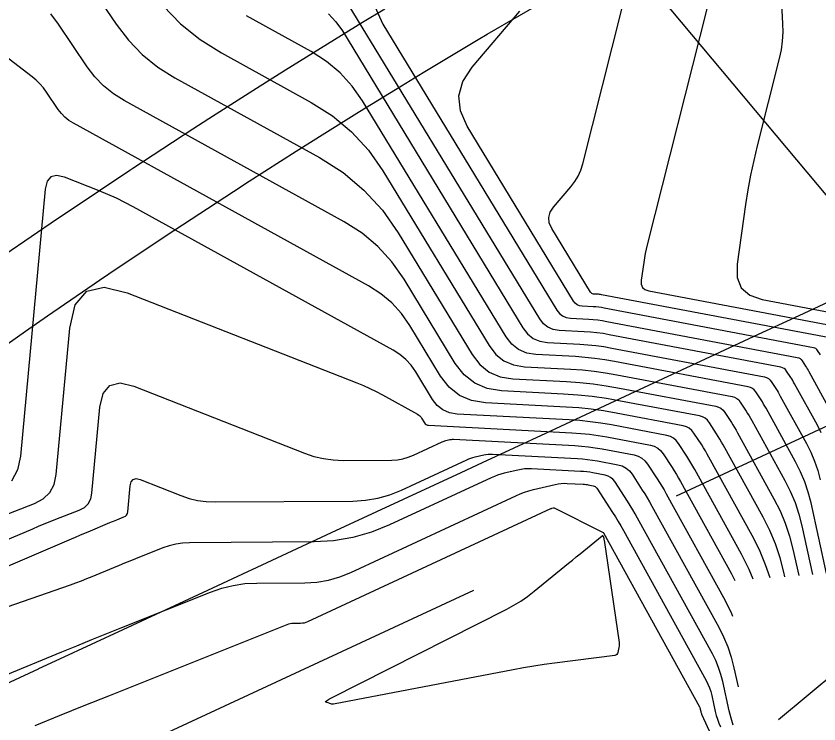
# Model space of a CAD drawing. Extents: x 1354696 to 1366163, y 660729 to 670380.
# Drawn here: x 1361312.89 to 1361355.99, y 664723.95 to 664761.92 of the extents above; entities that cross this region are included whole.
import ezdxf

# ---------------------------------------------------------------- set-up
doc = ezdxf.new("R2010")
doc.units = 0
for name, color, linetype in [('R_Contours', 7, 'Continuous'), ('R_Detour', 7, 'Continuous'), ('R_Erosion', 7, 'Continuous'), ('R_Fin Surface', 7, 'Continuous'), ('R_Horz Alg', 7, 'Continuous'), ('R_Water', 7, 'Continuous')]:
    doc.layers.add(name, color=color, linetype=linetype)

msp = doc.modelspace()

# ---------------------------------------------------------------- linework, layer by layer
at = {"layer": 'R_Contours'}
for points in [[(1361356.571, 664744.651), (1361344.322, 664746.971), (1361344.268, 664746.98), (1361344.214, 664746.988), (1361344.16, 664746.993), (1361344.106, 664746.997), (1361343.889, 664747.008), (1361343.838, 664747.017), (1361343.794, 664747.036), (1361343.756, 664747.066), (1361343.724, 664747.107), (1361341.647, 664750.52), (1361341.513, 664750.821), (1361341.484, 664751.113), (1361341.56, 664751.397), (1361341.739, 664751.673), (1361342.667, 664752.76), (1361342.88, 664753.04), (1361343.058, 664753.34), (1361343.2, 664753.658), (1361343.305, 664753.995), (1361346.466, 664766.497)], [(1361315.801, 664765.114), (1361318.262, 664761.481), (1361318.921, 664760.62), (1361319.666, 664759.854), (1361320.497, 664759.183), (1361321.415, 664758.606), (1361329.184, 664754.326), (1361330.441, 664753.526), (1361331.564, 664752.586), (1361332.551, 664751.505), (1361333.405, 664750.284), (1361337.373, 664743.764), (1361337.79, 664743.221), (1361338.293, 664742.823), (1361338.883, 664742.57), (1361339.558, 664742.46), (1361342.431, 664742.311), (1361343.148, 664742.261), (1361343.862, 664742.187), (1361344.573, 664742.09), (1361345.281, 664741.968), (1361350.446, 664740.99), (1361350.595, 664740.947), (1361350.726, 664740.878), (1361350.84, 664740.782), (1361350.936, 664740.661), (1361351.285, 664740.122), (1361351.371, 664739.986), (1361351.455, 664739.849), (1361351.536, 664739.711), (1361351.615, 664739.571), (1361353.57, 664736.025), (1361353.898, 664735.377), (1361354.176, 664734.712), (1361354.406, 664734.028), (1361354.587, 664733.326), (1361354.899, 664731.906)], [(1361356.106, 664739.569), (1361355.901, 664739.974), (1361354.677, 664742.194), (1361354.628, 664742.282), (1361354.577, 664742.368), (1361354.525, 664742.454), (1361354.471, 664742.539), (1361354.252, 664742.876), (1361354.192, 664742.952), (1361354.121, 664743.012), (1361354.039, 664743.055), (1361353.946, 664743.082), (1361344.733, 664744.827), (1361344.399, 664744.884), (1361344.063, 664744.931), (1361343.727, 664744.965), (1361343.388, 664744.989), (1361342.033, 664745.059), (1361341.714, 664745.111), (1361341.436, 664745.231), (1361341.199, 664745.418), (1361341.002, 664745.674), (1361329.318, 664764.872)], [(1361353.905, 664763.967), (1361354.038, 664761.528), (1361354.046, 664761.053), (1361354.018, 664760.58), (1361353.955, 664760.111), (1361353.856, 664759.646), (1361352.671, 664754.962), (1361352.484, 664754.179), (1361352.318, 664753.391), (1361352.173, 664752.599), (1361352.048, 664751.803), (1361351.591, 664748.611), (1361351.59, 664747.894), (1361351.816, 664747.339), (1361352.268, 664746.946), (1361352.947, 664746.715), (1361358.321, 664745.697)], [(1361353.361, 664731.785), (1361353.124, 664732.491), (1361352.793, 664733.281), (1361352.405, 664734.05), (1361350.084, 664738.259), (1361349.99, 664738.426), (1361349.894, 664738.59), (1361349.794, 664738.752), (1361349.692, 664738.913), (1361349.277, 664739.553), (1361349.163, 664739.697), (1361349.028, 664739.811), (1361348.872, 664739.893), (1361348.696, 664739.944), (1361345.094, 664740.626), (1361344.43, 664740.74), (1361343.763, 664740.832), (1361343.093, 664740.901), (1361342.421, 664740.947), (1361338.089, 664741.173), (1361337.344, 664741.293), (1361336.694, 664741.573), (1361336.139, 664742.012), (1361335.679, 664742.61), (1361334.03, 664745.321), (1361333.582, 664745.962), (1361333.064, 664746.529), (1361332.475, 664747.022), (1361331.815, 664747.442), (1361315.963, 664756.174), (1361315.727, 664756.322), (1361315.514, 664756.495), (1361315.323, 664756.691), (1361315.154, 664756.912), (1361314.522, 664757.845), (1361314.356, 664758.07), (1361314.173, 664758.28), (1361313.975, 664758.475), (1361313.76, 664758.654), (1361307.771, 664763.259)], [(1361331.974, 664762.843), (1361332.574, 664761.491), (1361341.91, 664746.152), (1361342.051, 664745.968), (1361342.222, 664745.832), (1361342.422, 664745.746), (1361342.652, 664745.709), (1361343.628, 664745.658), (1361343.871, 664745.641), (1361344.114, 664745.616), (1361344.355, 664745.583), (1361344.596, 664745.542), (1361354.821, 664743.605), (1361354.9, 664743.582), (1361354.97, 664743.545), (1361355.03, 664743.495), (1361355.082, 664743.43), (1361355.268, 664743.143), (1361355.313, 664743.071), (1361355.358, 664742.998), (1361355.401, 664742.924), (1361355.443, 664742.85), (1361356.484, 664740.962)], [(1361320.787, 664762.472), (1361321.722, 664761.512), (1361322.764, 664760.669), (1361323.915, 664759.946), (1361328.736, 664757.291), (1361329.88, 664756.563), (1361330.902, 664755.707), (1361331.801, 664754.723), (1361332.577, 664753.612), (1361338.281, 664744.241), (1361338.642, 664743.771), (1361339.079, 664743.425), (1361339.59, 664743.205), (1361340.177, 664743.11), (1361342.67, 664742.98), (1361343.293, 664742.937), (1361343.912, 664742.873), (1361344.529, 664742.788), (1361345.144, 664742.683), (1361351.321, 664741.513), (1361351.456, 664741.474), (1361351.575, 664741.411), (1361351.678, 664741.325), (1361351.765, 664741.214), (1361352.082, 664740.726), (1361352.16, 664740.603), (1361352.235, 664740.479), (1361352.309, 664740.354), (1361352.38, 664740.227), (1361354.153, 664737.012), (1361354.45, 664736.425), (1361354.702, 664735.822), (1361354.911, 664735.202), (1361355.075, 664734.566), (1361355.647, 664731.964)], [(1361350.003, 664762.446), (1361346.768, 664749.652), (1361346.712, 664749.417), (1361346.662, 664749.181), (1361346.619, 664748.944), (1361346.581, 664748.705), (1361346.444, 664747.749), (1361346.444, 664747.534), (1361346.512, 664747.368), (1361346.647, 664747.25), (1361346.851, 664747.181), (1361357.446, 664745.174)], [(1361354.152, 664731.847), (1361354.099, 664732.086), (1361353.901, 664732.854), (1361353.65, 664733.602), (1361353.346, 664734.329), (1361352.988, 664735.037), (1361350.849, 664738.915), (1361350.763, 664739.068), (1361350.674, 664739.22), (1361350.583, 664739.369), (1361350.489, 664739.517), (1361350.107, 664740.107), (1361350.002, 664740.24), (1361349.877, 664740.344), (1361349.734, 664740.42), (1361349.571, 664740.467), (1361345.342, 664741.268), (1361344.579, 664741.399), (1361343.812, 664741.504), (1361343.042, 664741.584), (1361342.269, 664741.637), (1361338.939, 664741.81), (1361338.175, 664741.934), (1361337.508, 664742.222), (1361336.938, 664742.672), (1361336.466, 664743.286), (1361333.717, 664747.803), (1361333.067, 664748.734), (1361332.314, 664749.557), (1361331.458, 664750.274), (1361330.5, 664750.884), (1361318.689, 664757.39), (1361318.112, 664757.752), (1361317.59, 664758.174), (1361317.122, 664758.656), (1361316.708, 664759.197), (1361315.161, 664761.48), (1361314.755, 664762.032)], [(1361356.394, 664732.022), (1361355.562, 664735.805), (1361355.415, 664736.376), (1361355.228, 664736.932), (1361355.002, 664737.473), (1361354.736, 664737.999), (1361353.146, 664740.883), (1361353.082, 664740.996), (1361353.016, 664741.109), (1361352.948, 664741.22), (1361352.878, 664741.33), (1361352.594, 664741.768), (1361352.516, 664741.867), (1361352.423, 664741.945), (1361352.317, 664742.001), (1361352.196, 664742.036), (1361345.007, 664743.398), (1361344.486, 664743.487), (1361343.963, 664743.559), (1361343.437, 664743.613), (1361342.91, 664743.65), (1361340.795, 664743.76), (1361340.298, 664743.84), (1361339.865, 664744.027), (1361339.495, 664744.32), (1361339.188, 664744.719), (1361331.491, 664757.365), (1361330.932, 664758.166), (1361330.284, 664758.874), (1361329.548, 664759.49), (1361328.725, 664760.015), (1361325.253, 664761.927)], [(1361329.667, 664762.041), (1361330.062, 664761.608), (1361330.404, 664761.119), (1361340.095, 664745.197), (1361340.347, 664744.869), (1361340.651, 664744.629), (1361341.006, 664744.476), (1361341.414, 664744.409), (1361343.149, 664744.319), (1361343.582, 664744.289), (1361344.013, 664744.245), (1361344.442, 664744.186), (1361344.87, 664744.112), (1361353.071, 664742.559), (1361353.178, 664742.528), (1361353.272, 664742.478), (1361353.354, 664742.41), (1361353.423, 664742.322), (1361353.675, 664741.934), (1361353.736, 664741.837), (1361353.797, 664741.739), (1361353.855, 664741.639), (1361353.912, 664741.538), (1361355.319, 664738.987), (1361355.554, 664738.521), (1361355.755, 664738.043), (1361355.92, 664737.551), (1361356.05, 664737.045)], [(1361356.064, 664743.747), (1361355.911, 664743.984), (1361355.869, 664744.037), (1361355.819, 664744.079), (1361355.761, 664744.109), (1361355.696, 664744.128), (1361344.459, 664746.257), (1361344.312, 664746.282), (1361344.164, 664746.302), (1361344.016, 664746.317), (1361343.867, 664746.328), (1361343.27, 664746.359), (1361343.13, 664746.381), (1361343.008, 664746.434), (1361342.903, 664746.517), (1361342.817, 664746.629), (1361337.11, 664756.005), (1361336.744, 664756.832), (1361336.664, 664757.635), (1361336.871, 664758.416), (1361337.364, 664759.174), (1361339.933, 664762.183)], [(1361352.458, 664731.715), (1361352.241, 664732.233), (1361351.822, 664733.062), (1361349.318, 664737.604), (1361349.217, 664737.783), (1361349.113, 664737.96), (1361349.006, 664738.135), (1361348.896, 664738.309), (1361348.448, 664738.999), (1361348.325, 664739.155), (1361348.18, 664739.277), (1361348.011, 664739.366), (1361347.821, 664739.421), (1361344.845, 664739.984), (1361344.281, 664740.081), (1361343.714, 664740.159), (1361343.145, 664740.218), (1361342.574, 664740.257), (1361336.563, 664740.57), (1361336.155, 664740.636), (1361335.8, 664740.789), (1361335.496, 664741.029), (1361335.245, 664741.357), (1361334.342, 664742.839), (1361334.097, 664743.19), (1361333.814, 664743.5), (1361333.491, 664743.77), (1361333.131, 664743.999), (1361319.171, 664751.69), (1361318.727, 664751.925), (1361318.276, 664752.145), (1361317.818, 664752.351), (1361317.354, 664752.542), (1361315.482, 664753.276), (1361315.067, 664753.374), (1361314.757, 664753.301), (1361314.552, 664753.057), (1361314.453, 664752.642), (1361313.127, 664738.318), (1361312.968, 664737.582), (1361312.641, 664736.972)], [(1361311.757, 664734.944), (1361313.879, 664735.772), (1361314.35, 664736.024), (1361314.701, 664736.366), (1361314.933, 664736.798), (1361315.045, 664737.32), (1361315.773, 664745.18), (1361316.069, 664746.423), (1361316.682, 664747.154), (1361317.61, 664747.372), (1361318.853, 664747.079), (1361331.182, 664742.243), (1361331.535, 664742.097), (1361331.884, 664741.94), (1361332.227, 664741.773), (1361332.565, 664741.593), (1361334.446, 664740.557), (1361334.508, 664740.518), (1361334.564, 664740.471), (1361334.612, 664740.418), (1361334.655, 664740.358), (1361334.81, 664740.103), (1361334.853, 664740.046), (1361334.905, 664740.005), (1361334.966, 664739.979), (1361335.036, 664739.968), (1361342.726, 664739.567), (1361343.197, 664739.535), (1361343.665, 664739.486), (1361344.132, 664739.422), (1361344.597, 664739.342), (1361346.946, 664738.898), (1361347.15, 664738.839), (1361347.331, 664738.743), (1361347.487, 664738.612), (1361347.619, 664738.445), (1361348.099, 664737.705), (1361348.217, 664737.518), (1361348.332, 664737.33), (1361348.444, 664737.14), (1361348.552, 664736.948), (1361351.285, 664731.992), (1361351.464, 664731.637)], [(1361309.911, 664732.788), (1361313.785, 664734.419), (1361314.095, 664734.548), (1361314.405, 664734.675), (1361314.716, 664734.8), (1361315.028, 664734.923), (1361316.277, 664735.411), (1361316.554, 664735.559), (1361316.761, 664735.76), (1361316.897, 664736.015), (1361316.963, 664736.322), (1361317.392, 664740.948), (1361317.566, 664741.68), (1361317.927, 664742.11), (1361318.473, 664742.239), (1361319.205, 664742.066), (1361328.369, 664738.471), (1361328.874, 664738.3), (1361329.388, 664738.178), (1361329.911, 664738.107), (1361330.444, 664738.085), (1361333.063, 664738.102), (1361333.362, 664738.12), (1361333.653, 664738.168), (1361333.938, 664738.249), (1361334.215, 664738.36), (1361335.762, 664739.079), (1361335.811, 664739.1), (1361335.86, 664739.119), (1361335.91, 664739.135), (1361335.961, 664739.148), (1361336.167, 664739.197), (1361336.219, 664739.207), (1361336.271, 664739.214), (1361336.323, 664739.217), (1361336.376, 664739.216), (1361342.879, 664738.877), (1361343.249, 664738.852), (1361343.617, 664738.814), (1361343.983, 664738.764), (1361344.348, 664738.701), (1361346.071, 664738.375), (1361346.289, 664738.311), (1361346.482, 664738.21), (1361346.649, 664738.07), (1361346.79, 664737.891), (1361347.303, 664737.1), (1361347.429, 664736.902), (1361347.552, 664736.701), (1361347.671, 664736.497), (1361347.787, 664736.292), (1361350.946, 664730.563), (1361351.292, 664729.879), (1361351.353, 664729.732)], [(1361283.653, 664720.088), (1361315.857, 664733.877), (1361316.082, 664733.973), (1361316.307, 664734.069), (1361316.533, 664734.164), (1361316.758, 664734.259), (1361317.925, 664734.751), (1361318.018, 664734.789), (1361318.111, 664734.828), (1361318.205, 664734.865), (1361318.299, 664734.902), (1361318.675, 664735.049), (1361318.758, 664735.094), (1361318.82, 664735.154), (1361318.862, 664735.231), (1361318.881, 664735.323), (1361319.01, 664736.717), (1361319.063, 664736.937), (1361319.172, 664737.066), (1361319.336, 664737.105), (1361319.556, 664737.053), (1361321.728, 664736.201), (1361322.177, 664736.049), (1361322.634, 664735.941), (1361323.099, 664735.878), (1361323.572, 664735.858), (1361330.973, 664735.906), (1361331.648, 664735.945), (1361332.307, 664736.056), (1361332.951, 664736.237), (1361333.578, 664736.49), (1361337.078, 664738.116), (1361337.188, 664738.163), (1361337.3, 664738.205), (1361337.413, 664738.241), (1361337.529, 664738.272), (1361337.995, 664738.382), (1361338.112, 664738.406), (1361338.229, 664738.42), (1361338.348, 664738.427), (1361338.467, 664738.425), (1361343.032, 664738.187), (1361343.3, 664738.169), (1361343.568, 664738.141), (1361343.834, 664738.105), (1361344.1, 664738.059), (1361345.196, 664737.851), (1361345.428, 664737.784), (1361345.633, 664737.676), (1361345.811, 664737.527), (1361345.961, 664737.337), (1361346.506, 664736.496), (1361346.641, 664736.285), (1361346.771, 664736.071), (1361346.898, 664735.855), (1361347.021, 664735.636), (1361350.607, 664729.134), (1361350.87, 664728.613), (1361351.094, 664728.078), (1361351.278, 664727.528), (1361351.424, 664726.964), (1361351.649, 664725.938)], [(1361351.386, 664723.876), (1361351.27, 664724.258), (1361351.173, 664724.647), (1361350.828, 664726.216), (1361350.728, 664726.604), (1361350.601, 664726.981), (1361350.448, 664727.348), (1361350.267, 664727.705), (1361346.255, 664734.981), (1361346.125, 664735.212), (1361345.991, 664735.441), (1361345.852, 664735.668), (1361345.71, 664735.892), (1361345.026, 664736.947), (1361344.925, 664737.075), (1361344.806, 664737.175), (1361344.668, 664737.247), (1361344.512, 664737.292), (1361343.851, 664737.417), (1361343.685, 664737.446), (1361343.519, 664737.469), (1361343.352, 664737.486), (1361343.184, 664737.497), (1361340.558, 664737.634), (1361340.372, 664737.637), (1361340.188, 664737.627), (1361340.004, 664737.604), (1361339.822, 664737.567), (1361339.096, 664737.395), (1361338.916, 664737.348), (1361338.739, 664737.292), (1361338.565, 664737.226), (1361338.394, 664737.152), (1361332.941, 664734.619), (1361331.964, 664734.226), (1361330.961, 664733.943), (1361329.934, 664733.771), (1361328.882, 664733.709), (1361322.194, 664733.666), (1361321.828, 664733.647), (1361321.468, 664733.594), (1361321.115, 664733.508), (1361320.769, 664733.388), (1361319.295, 664732.8), (1361319.003, 664732.682), (1361318.711, 664732.564), (1361318.419, 664732.445), (1361318.127, 664732.325), (1361316.963, 664731.844), (1361316.671, 664731.726), (1361316.377, 664731.612), (1361316.082, 664731.503), (1361315.785, 664731.397), (1361306.912, 664728.322)], [(1361312.139, 664726.487), (1361315.351, 664727.814), (1361316.154, 664728.144), (1361316.958, 664728.472), (1361317.763, 664728.798), (1361318.57, 664729.121), (1361323.327, 664731.02), (1361323.931, 664731.23), (1361324.547, 664731.381), (1361325.175, 664731.473), (1361325.814, 664731.506), (1361328.393, 664731.523), (1361329.031, 664731.56), (1361329.653, 664731.665), (1361330.26, 664731.836), (1361330.852, 664732.074), (1361339.71, 664736.189), (1361339.942, 664736.289), (1361340.179, 664736.378), (1361340.419, 664736.455), (1361340.663, 664736.519), (1361341.819, 664736.793), (1361341.982, 664736.825), (1361342.145, 664736.846), (1361342.309, 664736.855), (1361342.475, 664736.852), (1361343.337, 664736.808), (1361343.404, 664736.803), (1361343.47, 664736.796), (1361343.536, 664736.787), (1361343.602, 664736.776), (1361343.866, 664736.726), (1361343.928, 664736.708), (1361343.983, 664736.679), (1361344.03, 664736.639), (1361344.07, 664736.588), (1361344.913, 664735.288), (1361345.064, 664735.051), (1361345.21, 664734.811), (1361345.352, 664734.569), (1361345.49, 664734.325), (1361349.928, 664726.276), (1361350.026, 664726.082), (1361350.109, 664725.883), (1361350.178, 664725.679), (1361350.232, 664725.469), (1361350.419, 664724.618), (1361350.471, 664724.407), (1361350.535, 664724.2), (1361350.609, 664723.997), (1361350.694, 664723.797)], [(1361352.186, 664719.06), (1361349.708, 664724.462), (1361349.694, 664724.493), (1361349.683, 664724.524), (1361349.673, 664724.557), (1361349.665, 664724.589), (1361349.636, 664724.721), (1361349.628, 664724.754), (1361349.617, 664724.786), (1361349.604, 664724.817), (1361349.589, 664724.847), (1361344.44, 664734.184), (1361344.436, 664734.19), (1361344.431, 664734.198), (1361344.428, 664734.201), (1361344.427, 664734.201), (1361341.784, 664735.513), (1361341.767, 664735.519), (1361341.75, 664735.523), (1361341.733, 664735.523), (1361341.715, 664735.52), (1361341.643, 664735.503), (1361341.626, 664735.499), (1361341.608, 664735.493), (1361341.591, 664735.487), (1361341.574, 664735.479), (1361328.527, 664729.419), (1361328.44, 664729.384), (1361328.35, 664729.359), (1361328.259, 664729.344), (1361328.165, 664729.338), (1361327.784, 664729.336), (1361327.69, 664729.331), (1361327.597, 664729.317), (1361327.506, 664729.295), (1361327.417, 664729.264), (1361317.844, 664725.442), (1361316.524, 664724.913), (1361315.206, 664724.38), (1361313.889, 664723.843)]]:
    msp.add_lwpolyline(points, dxfattribs=at)
msp.add_lwpolyline([(1361329.577, 664725.094), (1361329.566, 664725.098), (1361329.555, 664725.103), (1361329.544, 664725.109), (1361329.5, 664725.132), (1361329.492, 664725.138), (1361329.489, 664725.144), (1361329.491, 664725.15), (1361329.499, 664725.157), (1361329.657, 664725.259), (1361329.687, 664725.278), (1361329.718, 664725.296), (1361329.749, 664725.313), (1361329.78, 664725.329), (1361339.225, 664730.103), (1361339.613, 664730.312), (1361339.988, 664730.542), (1361340.35, 664730.791), (1361340.699, 664731.061), (1361342.345, 664732.403), (1361342.55, 664732.571), (1361342.754, 664732.738), (1361342.959, 664732.906), (1361343.163, 664733.073), (1361344.345, 664734.044), (1361344.365, 664734.056), (1361344.382, 664734.057), (1361344.394, 664734.047), (1361344.403, 664734.025), (1361344.431, 664733.915), (1361344.437, 664733.888), (1361344.443, 664733.86), (1361344.448, 664733.833), (1361344.453, 664733.805), (1361345.263, 664728.319), (1361345.27, 664728.251), (1361345.27, 664728.183), (1361345.264, 664728.115), (1361345.252, 664728.048), (1361345.189, 664727.779), (1361345.167, 664727.719), (1361345.131, 664727.674), (1361345.083, 664727.643), (1361345.021, 664727.627), (1361341.796, 664727.213), (1361341.237, 664727.137), (1361340.678, 664727.053), (1361340.122, 664726.959), (1361339.566, 664726.858), (1361329.931, 664725.015), (1361329.893, 664725.01), (1361329.856, 664725.01), (1361329.819, 664725.015), (1361329.783, 664725.024), (1361329.589, 664725.09)], close=True, dxfattribs=at)
at = {"layer": 'R_Detour'}
for points in [[(1361311.281, 664743.54), (1361313.386, 664745.015), (1361314.567, 664745.833), (1361317.359, 664747.744), (1361317.875, 664748.093), (1361321.206, 664750.32), (1361321.365, 664750.425), (1361324.559, 664752.513), (1361325.402, 664753.057), (1361327.933, 664754.673), (1361329.471, 664755.641), (1361331.329, 664756.799), (1361333.571, 664758.176), (1361334.746, 664758.891), (1361337.7, 664760.662), (1361338.184, 664760.949), (1361341.642, 664762.973)], [(1361312.294, 664749.125), (1361315.114, 664751.054), (1361315.635, 664751.407), (1361318.999, 664753.656), (1361319.16, 664753.762), (1361322.386, 664755.871), (1361323.238, 664756.421), (1361325.794, 664758.053), (1361327.347, 664759.031), (1361329.224, 664760.2), (1361331.487, 664761.591), (1361332.675, 664762.313)]]:
    msp.add_lwpolyline(points, dxfattribs=at)
at = {"layer": 'R_Erosion'}
msp.add_lwpolyline([(1361359.442, 664747.953), (1361354.907, 664745.847), (1361352.485, 664744.723), (1361350.372, 664743.742), (1361348.105, 664742.689), (1361345.837, 664741.636), (1361341.302, 664739.531), (1361337.91, 664737.956), (1361336.767, 664737.425), (1361332.232, 664735.32), (1361329.81, 664734.196), (1361327.697, 664733.214), (1361323.162, 664731.109), (1361318.627, 664729.003), (1361315.225, 664727.424), (1361314.092, 664726.898), (1361314.082, 664726.894), (1361309.556, 664724.792)], dxfattribs=at)
at = {"layer": 'R_Fin Surface'}
for p, q in [((1361348.339, 664736.183), (1361391.875, 664756.396)), ((1361353.812, 664724.178), (1361384.497, 664749.838)), ((1361293.918, 664710.917), (1361337.455, 664731.13))]:
    msp.add_line(p, q, dxfattribs=at)
at = {"layer": 'R_Horz Alg'}
msp.add_line((1361321.628, 664793.841), (1361417.685, 664678.976), dxfattribs=at)
at = {"layer": 'R_Water'}
msp.add_line((1361321.628, 664793.841), (1361417.685, 664678.976), dxfattribs=at)

doc.saveas('drawing.dxf')
